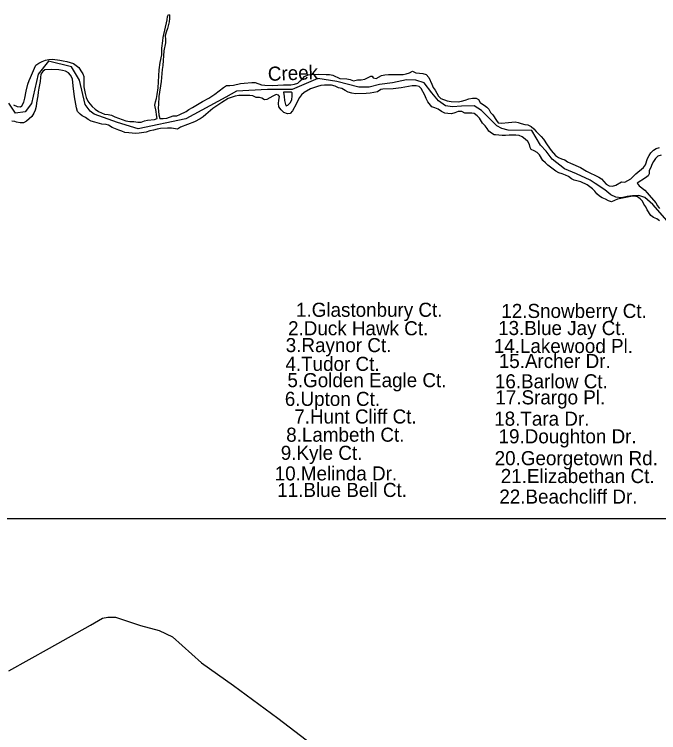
# Model space of a CAD drawing. Extents: x 1945482 to 2853149, y 66427 to 1015778.
# Drawn here: x 2322371 to 2325374, y 147688 to 151035 of the extents above; entities that cross this region are included whole.
import ezdxf

# ---------------------------------------------------------------- set-up
doc = ezdxf.new("R2010")
doc.units = 0
for name, color, linetype in [('Old_Level_11', 7, 'Continuous'), ('Old_Level_21', 7, 'Continuous'), ('Old_Level_25', 7, 'Continuous'), ('Old_Level_35', 7, 'Continuous'), ('Old_Level_48', 7, 'Continuous'), ('Old_Level_49', 7, 'Continuous'), ('Old_Level_60', 7, 'Continuous'), ('Old_Level_61', 7, 'Continuous')]:
    doc.layers.add(name, color=color, linetype=linetype)

msp = doc.modelspace()

# ---------------------------------------------------------------- linework, layer by layer
at = {"layer": 'Old_Level_25'}
msp.add_line((2316886.9, 148684.9), (2347995, 148689.9), dxfattribs=at)
at = {"layer": 'Old_Level_35'}
msp.add_lwpolyline([(2322344.7, 147975.6), (2322534.5, 148081.3), (2322726.1, 148188.9), (2322781, 148221), (2322806.7, 148225.9), (2322842.9, 148225.4), (2322958.2, 148187.9), (2323045.5, 148163.5), (2323108.7, 148133.8), (2323243.4, 148013.1), (2323391.7, 147907.1), (2323599.6, 147755.1), (2323783.3, 147614.4)], dxfattribs=at)
at = {"layer": 'Old_Level_48'}
for points in [[(2323785.1, 150735.3), (2323666.6, 150684.9), (2323550.6, 150684.9), (2323406.9, 150677.3), (2323356.4, 150649.5), (2323169.8, 150548.6), (2322947.9, 150500.7), (2322852.1, 150530.9), (2322742.2, 150570.5), (2322723.4, 150583.9), (2322700.7, 150614.2), (2322674, 150727.8), (2322637.7, 150790.8), (2322529.3, 150816.1), (2322481.4, 150755.5), (2322451.1, 150619.3), (2322420.8, 150581.4), (2322375.4, 150573.8), (2322345.2, 150621.8)], [(2325425.3, 150060.4), (2325347.7, 150149.4), (2325310.4, 150181.9), (2325282.1, 150190.8), (2325252.1, 150189.6), (2325228.2, 150186.7), (2325200.5, 150179.6), (2325174.4, 150182.5), (2325151.9, 150193.6), (2325123, 150216.5), (2325077.8, 150246.7), (2325055.2, 150261.8), (2324992, 150291.4), (2324935.1, 150315.1), (2324877.2, 150360.8), (2324849.3, 150397.2), (2324824.1, 150425), (2324783.7, 150493.1), (2324672.8, 150495.6), (2324642.5, 150503.2), (2324619.8, 150515.8), (2324579.5, 150556.2), (2324549.2, 150586.4), (2324513.9, 150609.2), (2324455.9, 150606.6), (2324413, 150604.1), (2324380.3, 150609.2), (2324347.5, 150631.9), (2324317.2, 150669.7), (2324281.9, 150715.1), (2324241.6, 150727.7), (2324198.7, 150730.3), (2324133.1, 150715.1), (2324072.6, 150707.6), (2324024.7, 150694.9), (2323976.8, 150694.9), (2323873.4, 150722.7), (2323785.1, 150735.3)]]:
    msp.add_lwpolyline(points, dxfattribs=at)
at = {"layer": 'Old_Level_49'}
for points in [[(2323785.1, 150735.3), (2323666.6, 150684.9), (2323550.6, 150684.9), (2323406.9, 150677.3), (2323356.4, 150649.5), (2323169.8, 150548.6), (2322947.9, 150500.7), (2322852.1, 150530.9), (2322742.2, 150570.5), (2322723.4, 150583.9), (2322700.7, 150614.2), (2322674, 150727.8), (2322637.7, 150790.8), (2322529.3, 150816.1), (2322481.4, 150755.5), (2322451.1, 150619.3), (2322420.8, 150581.4), (2322375.4, 150573.8), (2322345.2, 150621.8)], [(2325425.3, 150060.4), (2325347.7, 150149.4), (2325310.4, 150181.9), (2325282.1, 150190.8), (2325252.1, 150189.6), (2325228.2, 150186.7), (2325200.5, 150179.6), (2325174.4, 150182.5), (2325151.9, 150193.6), (2325123, 150216.5), (2325077.8, 150246.7), (2325055.2, 150261.8), (2324992, 150291.4), (2324935.1, 150315.1), (2324877.2, 150360.8), (2324849.3, 150397.2), (2324824.1, 150425), (2324783.7, 150493.1), (2324672.8, 150495.6), (2324642.5, 150503.2), (2324619.8, 150515.8), (2324579.5, 150556.2), (2324549.2, 150586.4), (2324513.9, 150609.2), (2324455.9, 150606.6), (2324413, 150604.1), (2324380.3, 150609.2), (2324347.5, 150631.9), (2324317.2, 150669.7), (2324281.9, 150715.1), (2324241.6, 150727.7), (2324198.7, 150730.3), (2324133.1, 150715.1), (2324072.6, 150707.6), (2324024.7, 150694.9), (2323976.8, 150694.9), (2323873.4, 150722.7), (2323785.1, 150735.3)]]:
    msp.add_lwpolyline(points, dxfattribs=at)
at = {"layer": 'Old_Level_60'}
for points in [[(2322548.5, 150825.6), (2322583.2, 150821.9), (2322598.5, 150817.8), (2322615.5, 150815.2), (2322645.7, 150805.9), (2322672, 150787.9), (2322680.5, 150772.1), (2322690.5, 150757.7), (2322694.7, 150745.8), (2322695.2, 150697.6), (2322698.5, 150682), (2322700.5, 150666.8), (2322705.2, 150647.5), (2322713.2, 150629.7), (2322722.5, 150617.6), (2322734, 150605.1), (2322747.2, 150593.3), (2322762.5, 150582.7), (2322791.2, 150570), (2322807.5, 150568.5), (2322823.5, 150565.1), (2322839.5, 150557.5), (2322890.7, 150539.2), (2322909.7, 150535.1), (2322928.5, 150534.9), (2322945.7, 150532.2), (2322962.2, 150532.6), (2322977.7, 150538.9), (2322992.2, 150541.7), (2323024.5, 150545.1), (2323036.2, 150550), (2323032.7, 150566.3), (2323032.5, 150581.5), (2323026, 150612.3), (2323028.2, 150627.3), (2323033, 150642.5), (2323036.5, 150660.7), (2323040.5, 150692.8), (2323046.5, 150777.1), (2323050.5, 150811), (2323057.7, 150845.9), (2323058.5, 150877.5), (2323063.2, 150910.7), (2323064.7, 150927.4), (2323083, 151009.8), (2323085.2, 151024.8), (2323089.5, 151034.8), (2323094, 151032.8), (2323094, 151015.9), (2323091.7, 151000.2), (2323084, 150968.5), (2323078.5, 150951.7), (2323074.2, 150934.4), (2323076, 150918.6), (2323074.7, 150902.4)], [(2323074.7, 150902.4), (2323068, 150865.1), (2323062.2, 150796.2), (2323059.5, 150777.5), (2323054.7, 150721.9), (2323045, 150651.4), (2323043.2, 150615.5), (2323041.2, 150599.1), (2323042, 150583.2), (2323044, 150566.5), (2323048.5, 150550), (2323065, 150549.5), (2323081.5, 150551.3), (2323111.7, 150561.3), (2323127.5, 150561.8), (2323142.5, 150568.5), (2323171.2, 150582.9), (2323184.5, 150592.1), (2323200.5, 150600.5), (2323247.2, 150628.5), (2323277.5, 150643.8), (2323306, 150663.4), (2323345.5, 150694.7), (2323359.5, 150703.1), (2323375.5, 150702.9), (2323392.5, 150704.3), (2323424.2, 150712.6), (2323442.2, 150713.6), (2323477.5, 150717.3), (2323493.7, 150717.6), (2323523.2, 150707.2), (2323538.7, 150704.8), (2323572.7, 150703.5), (2323626, 150706.1), (2323660, 150706.8), (2323676.2, 150709), (2323692, 150714.7), (2323703.2, 150725.4), (2323715.7, 150735.3), (2323723.7, 150745.9), (2323740.7, 150752.3), (2323757.5, 150754.1), (2323790.2, 150755.8), (2323824.5, 150753.9), (2323840.5, 150754.2), (2323856, 150752), (2323888, 150735.5), (2323920.5, 150733.7), (2323935.7, 150730.8), (2323951.2, 150725.4), (2323969.7, 150729), (2323988, 150730.1), (2324005.2, 150732.3), (2324033.2, 150746.8), (2324039, 150746.7), (2324043.7, 150739.5), (2324056.7, 150735.5), (2324082.2, 150749.6), (2324097.5, 150752.5), (2324115.2, 150754.7), (2324182.5, 150755.1), (2324197.5, 150757.1), (2324213.5, 150762.7), (2324227.5, 150769.5), (2324242.7, 150762.9), (2324259.5, 150761.4), (2324275, 150759), (2324291, 150754), (2324303.5, 150740.3), (2324317.5, 150710.1), (2324322.5, 150694.6), (2324332.2, 150681.7), (2324348.5, 150653.9), (2324359, 150642.8), (2324389, 150631.5), (2324406.5, 150628.1), (2324440, 150627.5), (2324455, 150629.7), (2324473, 150634.9), (2324489, 150641.4), (2324506.5, 150643.9), (2324524.2, 150643.9), (2324533.7, 150638), (2324543, 150623.8), (2324561.7, 150609.8), (2324561.5, 150612.3), (2324573.5, 150601.7), (2324582, 150592.5), (2324590.5, 150577.6), (2324601.5, 150566.4), (2324618.2, 150540.4), (2324626.5, 150529.3), (2324641.7, 150527.7), (2324674.2, 150530.3), (2324689.5, 150532.8), (2324705, 150533.8), (2324719.7, 150531)], [(2322366.2, 150613.5), (2322383.7, 150605.7), (2322400, 150603.2), (2322406, 150609), (2322414.5, 150626.3), (2322420, 150644.6), (2322426, 150677.5), (2322434, 150709.1), (2322439.5, 150726.7), (2322446.7, 150740.1), (2322464.2, 150784.2), (2322471, 150798), (2322484.7, 150807.1), (2322500.5, 150814.6), (2322516, 150820.9), (2322532, 150825.2), (2322548.5, 150825.6)], [(2323400, 150653.4), (2323385.5, 150649.2), (2323368, 150642.7), (2323338, 150624.6), (2323295.7, 150596.4), (2323285.7, 150586.4), (2323274.2, 150578.3), (2323263.2, 150567.7), (2323251.7, 150558.1), (2323237.5, 150548.4), (2323210.5, 150533.8), (2323144.7, 150508.9), (2323131.5, 150500.6), (2323103.7, 150505), (2323084.7, 150504.9), (2323051.7, 150502.4), (2323036, 150500.1), (2323019, 150495.5), (2323001.7, 150492.1), (2322985.2, 150486.6), (2322952, 150480.9), (2322936.2, 150479.5), (2322904.2, 150482.2), (2322886.5, 150485.1), (2322872.2, 150489.8), (2322858, 150495.9), (2322842, 150500.8), (2322826.2, 150508.4), (2322809.7, 150517.8), (2322798, 150521.2), (2322778.7, 150522.5), (2322746, 150532.9), (2322728.7, 150536.7), (2322715, 150545.4), (2322702.5, 150554.6), (2322687, 150562.7), (2322678, 150570), (2322665.5, 150582.5), (2322661, 150599.2), (2322658, 150616.7), (2322653.5, 150633.5), (2322650.5, 150650.7), (2322644.2, 150701.6), (2322641.7, 150734.9), (2322633, 150751), (2322622.5, 150761.9), (2322609.5, 150769.6), (2322594.7, 150773.9), (2322578.7, 150776.8), (2322544.7, 150777.7), (2322512.2, 150775.8), (2322503.7, 150768.5), (2322494.2, 150755.9), (2322492, 150740.5), (2322490.5, 150722.4), (2322484.2, 150691), (2322481.2, 150672.8), (2322479.7, 150655.5), (2322473.7, 150622.6), (2322473.2, 150606), (2322467.7, 150588.3), (2322461.5, 150573.8), (2322451.7, 150559.1), (2322427.5, 150537.4), (2322413.7, 150529.1), (2322397.5, 150528.8), (2322380.7, 150532.3), (2322372.7, 150536), (2322359.5, 150536.4)], [(2324361.2, 150581.7), (2324346.7, 150593), (2324331.2, 150599.3), (2324316.5, 150603.8), (2324299, 150626.6), (2324290.5, 150642.8), (2324284, 150658.4), (2324267.7, 150689.6), (2324257.5, 150699), (2324243.5, 150701.7), (2324225, 150701.8), (2324173.2, 150692.5), (2324136, 150687.7), (2324089, 150686.7), (2324079.2, 150684.1), (2324063.5, 150673.5), (2324029, 150667.4), (2324010.7, 150665.4), (2323961, 150664.6), (2323943.2, 150666.9), (2323926.5, 150672.9), (2323913.5, 150680.8), (2323898, 150688.9), (2323882.2, 150692.2), (2323866.5, 150700.1), (2323849, 150704.9), (2323816, 150705.1), (2323799.7, 150703.1), (2323783.5, 150698.8), (2323752, 150688.2), (2323722.2, 150671.3), (2323709.7, 150660), (2323700.5, 150646.9), (2323690.5, 150630.8), (2323684.2, 150616.3), (2323668, 150585.6), (2323657.2, 150572.3), (2323644, 150570.9), (2323627, 150577.6), (2323614, 150589.3), (2323604, 150603.4), (2323602.5, 150618.8), (2323603.2, 150635.3), (2323606.2, 150652), (2323602, 150658.8), (2323590.7, 150661.8), (2323576.2, 150654.4), (2323547.7, 150637.6), (2323536.5, 150635.9), (2323524.7, 150644.7), (2323514.2, 150647.9), (2323497.5, 150647.9), (2323483, 150654.5), (2323469, 150657.5), (2323417.5, 150656.7), (2323400, 150653.4)], [(2325378, 150072.9), (2325365.2, 150081.6), (2325351, 150088.5), (2325337.7, 150097.7), (2325321.2, 150123.5), (2325315, 150137.6), (2325305.7, 150150.5), (2325298.5, 150163.9), (2325288, 150175.8), (2325275.5, 150184.4), (2325260.7, 150188.1), (2325244.7, 150186.5), (2325229.5, 150182.8), (2325198, 150177.2), (2325181.7, 150173.1), (2325154.7, 150161.1), (2325140, 150166.1), (2325126, 150174.4), (2325111.7, 150180), (2325098, 150187.4), (2325086.5, 150198.9), (2325077.5, 150210.8), (2325066.5, 150222.6), (2325040.7, 150240.2), (2325012, 150254.1), (2324981.2, 150261.5), (2324967.7, 150269.2), (2324954.2, 150278.7), (2324939.5, 150286.2), (2324924.2, 150292.5), (2324909.5, 150297.1), (2324895.2, 150303.7), (2324870, 150322.8), (2324857, 150331.6), (2324846.2, 150343.2), (2324834.5, 150353.1), (2324819.5, 150380.5), (2324808.7, 150391.7), (2324794.5, 150399.3), (2324780.2, 150405.2), (2324775.5, 150414), (2324772, 150428.7), (2324763.7, 150442.1), (2324751.5, 150453.6), (2324738.2, 150463.6), (2324724, 150470.1), (2324708.5, 150471.3), (2324677.7, 150471.8), (2324661, 150470.3), (2324644.7, 150470.4), (2324628.5, 150471.4), (2324613.5, 150473.8), (2324608, 150473.6), (2324594.5, 150480.5), (2324582.7, 150490.3), (2324574.7, 150503.3), (2324566, 150515.5), (2324552.7, 150527.2), (2324539, 150550.5), (2324527.7, 150562.7), (2324514, 150573.2), (2324503, 150574.4), (2324487.7, 150573.7), (2324470.5, 150574.2), (2324457.5, 150582.4), (2324439.2, 150581.8), (2324423.5, 150575.5), (2324408.5, 150572), (2324392.2, 150572.4), (2324377, 150574.8), (2324361.2, 150581.7)], [(2324719.7, 150531), (2324734, 150526), (2324749.7, 150522), (2324765, 150519.6), (2324779.2, 150511.9), (2324792, 150501.5), (2324802.7, 150489.4), (2324826, 150466.4), (2324837, 150454), (2324854, 150426.4), (2324873, 150400.8), (2324894, 150377.4), (2324907.2, 150368.1), (2324922, 150361.9), (2324937.5, 150357), (2324949.5, 150347.9), (2324963.7, 150340.8), (2325009.2, 150321.3), (2325037.5, 150304.7), (2325095.2, 150276), (2325108.2, 150267.9), (2325118, 150255.3), (2325129.5, 150244.3), (2325144.2, 150236.4), (2325159, 150233.6), (2325174.2, 150238.9), (2325201.5, 150254.4), (2325217, 150253.3), (2325245, 150269), (2325268, 150291.2), (2325303.2, 150321), (2325312.5, 150333.9), (2325322.7, 150363), (2325329.5, 150376.8), (2325338.5, 150390), (2325350.2, 150401.3), (2325363.2, 150409.7), (2325377.7, 150415.1)], [(2325385.7, 150378.5), (2325371.2, 150373.8), (2325360, 150363.2), (2325350.7, 150349.7), (2325343, 150334.8), (2325337.2, 150320.8), (2325329.7, 150307), (2325329.5, 150291.5), (2325325.5, 150281.8), (2325313.5, 150272.4), (2325273.5, 150248.1), (2325284.2, 150236.2), (2325309.7, 150215.3), (2325320.7, 150203.9), (2325330, 150191.7), (2325361, 150156.7), (2325369.5, 150142.4), (2325378.2, 150129.8)]]:
    msp.add_lwpolyline(points, dxfattribs=at)
at = {"layer": 'Old_Level_61'}
msp.add_lwpolyline([(2323637.7, 150608), (2323645.5, 150611), (2323657.5, 150623.6), (2323663.5, 150637.8), (2323665.7, 150653.4), (2323666.2, 150669.6), (2323662.5, 150672.5), (2323625, 150672.2), (2323628.5, 150652.3), (2323630, 150633.4), (2323634, 150615.5), (2323637.7, 150608)], dxfattribs=at)

# ---------------------------------------------------------------- texts
at = {"layer": 'Old_Level_11'}
for s, height, p in [('1.Glastonbury Ct.', 65.617, (2323683.8, 149625.5)), ('12.Snowberry Ct.', 65.617, (2324641, 149620.1)), ('2.Duck Hawk Ct.', 65.617, (2323646.8, 149539.4)), ('13.Blue Jay Ct.', 65.617, (2324625.9, 149540.5)), ('3.Raynor Ct.', 65.617, (2323635.8, 149460.9)), ('14.Lakewood Pl.', 65.617, (2324605.8, 149456.8)), ('4.Tudor Ct.', 65.617, (2323634.3, 149373.6)), ('15.Archer Dr.', 65.617, (2324629, 149386.9)), ('5.Golden Eagle Ct.', 65.617, (2323643.7, 149297.6)), ('16.Barlow Ct.', 65.617, (2324610.7, 149292.3)), ('6.Upton Ct.', 65.617, (2323631.7, 149210.4)), ('17.Srargo Pl.', 65.617, (2324613.2, 149217.5)), ('7.Hunt Cliff Ct.', 65.617, (2323675.7, 149128.3)), ('18.Tara Dr.', 65.617, (2324607.7, 149118.1)), ('8.Lambeth Ct.', 65.617, (2323638.1, 149043.5)), ('19.Doughton Dr.', 65.617, (2324627.9, 149036)), ('9.Kyle Ct.', 65.62, (2323612.8, 148959)), ('20.Georgetown Rd.', 65.617, (2324609.8, 148934.2)), ('10.Melinda Dr.', 65.617, (2323584.4, 148863.1)), ('21.Elizabethan Ct.', 65.617, (2324638.2, 148850.9)), ('11.Blue Bell Ct.', 65.617, (2323596.3, 148786)), ('22.Beachcliff Dr.', 65.617, (2324631.5, 148755.1))]:
    msp.add_text(s, height=height, dxfattribs=at).set_placement(p)
at = {"layer": 'Old_Level_21'}
msp.add_text('Creek', height=65.62, rotation=1.9943, dxfattribs=at).set_placement((2323553.6, 150724.7))

doc.saveas('drawing.dxf')
